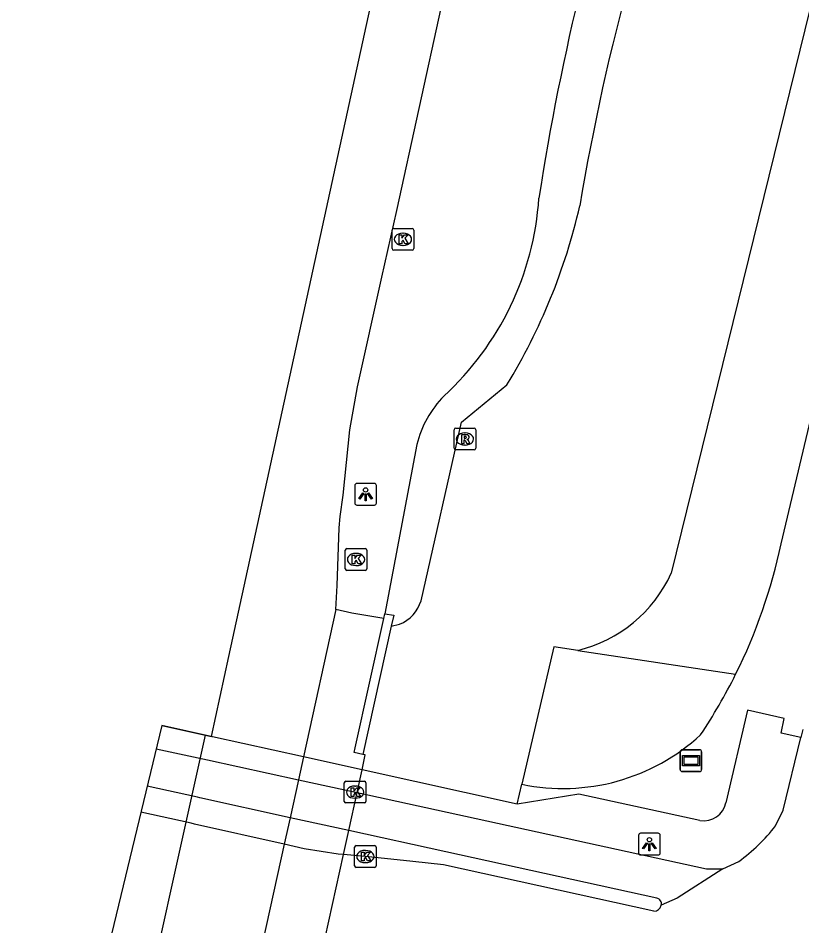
# Model space of a CAD drawing. Extents: x 163010 to 163853, y 382793 to 383982.
# Drawn here: x 163125.44 to 163161.55, y 382892.4 to 382934.19 of the extents above; entities that cross this region are included whole.
import ezdxf

# ---------------------------------------------------------------- set-up
doc = ezdxf.new("R2010")
doc.units = 0
for name, color, linetype in [('IMGEO_Berm_groen', 7, 'Continuous'), ('IMGEO_Berm_open', 7, 'Continuous'), ('IMGEO_Dek', 7, 'Continuous'), ('IMGEO_Fietspad_open', 7, 'Continuous'), ('IMGEO_Hek', 7, 'Continuous'), ('IMGEO_Kolk', 7, 'Continuous'), ('IMGEO_Lichtpunt', 7, 'Continuous'), ('IMGEO_Muur', 7, 'Continuous'), ('IMGEO_Rijbaan_lokaal_open', 7, 'Continuous'), ('IMGEO_Rijbaan_regionaal_gesloten', 7, 'Continuous'), ('IMGEO_Rioolput', 7, 'Continuous'), ('IMGEO_Verklikker', 7, 'Continuous'), ('IMGEO_Voetpad_open', 7, 'Continuous')]:
    doc.layers.add(name, color=color, linetype=linetype)

msp = doc.modelspace()

# ---------------------------------------------------------------- linework, layer by layer
at = {"layer": 'IMGEO_Berm_groen'}
for points in [[(163160.593, 382909.986), (163168.816, 382944.6), (163175.739, 382984.091), (163175.109, 382983.61), (163169.045, 382963.559), (163155.533, 382908.637)], [(163144, 382907.37), (163145.87, 382915.586), (163147.961, 382917.311)], [(163143.811, 382914.565), (163142.327, 382906.76)], [(163142.628, 382906.195), (163143.011, 382906.293)]]:
    msp.add_lwpolyline(points, dxfattribs=at)
for centre, radius, start, end in [((163256.409, 382908.014), 106.546, 158.62275, 170.52914), ((163259.849, 382908.974), 111.707, 160.93273, 171.28168), ((163135.874, 382926.82), 13.59, 312.4711, 356.1427), ((163124.084, 382931.84), 27.95, 328.6805, 346.9868), ((163148.546, 382913.395), 4.877, 135.7871, 166.1211), ((163135.802, 382915.278), 25.35, 333.5445, 347.9494), ((163149.718, 382911.296), 6.394, 283.6113, 335.4221), ((163142.409, 382907.838), 1.658, 291.2762, 343.6018)]:
    msp.add_arc(centre, radius, start, end, dxfattribs=at)
at = {"layer": 'IMGEO_Berm_open'}
for points in [[(163142.283, 382906.558), (163140.811, 382906.797), (163140.079, 382906.96)], [(163151.223, 382905.082), (163150.122, 382905.248), (163148.644, 382898.919)], [(163151.223, 382905.082), (163158.497, 382903.985)], [(163141.283, 382899.586), (163141.433, 382900.267), (163141.317, 382900.293)]]:
    msp.add_lwpolyline(points, dxfattribs=at)
for centre, radius, start, end in [((163135.898, 382915.204), 25.231, 326.2727, 333.5982), ((163150.547, 382908.077), 9.353, 258.2585, 312.6304)]:
    msp.add_arc(centre, radius, start, end, dxfattribs=at)
at = {"layer": 'IMGEO_Dek'}
msp.add_lwpolyline([(163125.436, 382874.202), (163135.284, 382872.4), (163137.823, 382883.905), (163137.873, 382884.132), (163138.252, 382885.85), (163138.635, 382887.584), (163138.9, 382888.784), (163140.421, 382895.68), (163140.666, 382896.786), (163141.052, 382898.539), (163141.283, 382899.586), (163138.583, 382900.182), (163134.384, 382901.11), (163132.054, 382901.625)], close=True, dxfattribs=at)
at = {"layer": 'IMGEO_Fietspad_open'}
for points in [[(163131.796, 382900.554), (163134.163, 382900.039), (163138.35, 382899.127), (163141.052, 382898.539), (163157.155, 382895.022), (163157.902, 382895.03)], [(163154.866, 382893.676), (163145.14, 382895.801), (163140.666, 382896.786), (163137.965, 382897.381), (163133.804, 382898.297), (163133.694, 382898.322), (163131.38, 382898.831)]]:
    msp.add_lwpolyline(points, dxfattribs=at)
msp.add_arc((163154.822, 382893.424), 0.256, 343.1962, 80.1168, dxfattribs=at)
at = {"layer": 'IMGEO_Hek'}
for points in [[(163150.122, 382905.248), (163148.644, 382898.919)], [(163141.283, 382899.586), (163141.433, 382900.267)], [(163141.433, 382900.267), (163141.317, 382900.293)], [(163141.052, 382898.539), (163141.283, 382899.586)], [(163148.431, 382898.007), (163141.283, 382899.586)], [(163148.431, 382898.007), (163148.644, 382898.919)], [(163140.666, 382896.786), (163141.052, 382898.539)], [(163140.421, 382895.68), (163140.666, 382896.786)], [(163138.9, 382888.784), (163140.421, 382895.68)]]:
    msp.add_lwpolyline(points, dxfattribs=at)
at = {"layer": 'IMGEO_Kolk'}
for p, q in [((163142.666, 382923.584), (163142.666, 382924.436)), ((163142.741, 382924.51), (163143.593, 382924.51)), ((163143.154, 382924.29), (163143.179, 382924.29)), ((163143.667, 382924.436), (163143.667, 382923.584)), ((163143.593, 382923.51), (163142.741, 382923.51)), ((163143.177, 382923.73), (163143.152, 382923.73)), ((163140.505, 382908.843), (163140.505, 382909.695)), ((163140.58, 382909.769), (163141.432, 382909.769)), ((163140.993, 382909.549), (163141.018, 382909.549)), ((163141.506, 382909.695), (163141.506, 382908.843)), ((163141.432, 382908.769), (163140.58, 382908.769)), ((163141.016, 382908.989), (163140.991, 382908.989)), ((163140.462, 382898.132), (163140.462, 382898.984)), ((163140.537, 382899.058), (163141.389, 382899.058)), ((163140.95, 382898.838), (163140.975, 382898.838)), ((163141.463, 382898.984), (163141.463, 382898.132)), ((163140.973, 382898.278), (163140.948, 382898.278)), ((163141.389, 382898.058), (163140.537, 382898.058)), ((163140.936, 382895.166), (163140.936, 382896.018)), ((163141.011, 382896.092), (163141.863, 382896.092)), ((163141.424, 382895.872), (163141.449, 382895.872)), ((163141.937, 382896.018), (163141.937, 382895.166)), ((163141.863, 382895.092), (163141.011, 382895.092)), ((163141.447, 382895.312), (163141.422, 382895.312))]:
    msp.add_line(p, q, dxfattribs=at)
for points in [[(163142.666, 382923.584), (163142.666, 382924.436)], [(163142.741, 382924.51), (163143.593, 382924.51)], [(163142.987, 382924.21), (163143.11, 382924.21), (163143.11, 382924.059), (163143.24, 382924.21), (163143.404, 382924.21), (163143.258, 382924.059), (163143.411, 382923.81), (163143.259, 382923.81), (163143.174, 382923.974), (163143.11, 382923.907), (163143.11, 382923.81), (163142.987, 382923.81), (163142.987, 382924.21)], [(163143.667, 382924.436), (163143.667, 382923.584)], [(163143.593, 382923.51), (163142.741, 382923.51)], [(163140.505, 382908.843), (163140.505, 382909.695)], [(163140.58, 382909.769), (163141.432, 382909.769)], [(163141.506, 382909.695), (163141.506, 382908.843)], [(163140.826, 382909.469), (163140.949, 382909.469), (163140.949, 382909.318), (163141.079, 382909.469), (163141.243, 382909.469), (163141.097, 382909.318), (163141.25, 382909.069), (163141.098, 382909.069), (163141.013, 382909.233), (163140.949, 382909.166), (163140.949, 382909.069), (163140.826, 382909.069), (163140.826, 382909.469)], [(163141.432, 382908.769), (163140.58, 382908.769)], [(163140.462, 382898.132), (163140.462, 382898.984)], [(163140.537, 382899.058), (163141.389, 382899.058)], [(163140.783, 382898.758), (163140.906, 382898.758), (163140.906, 382898.607), (163141.036, 382898.758), (163141.2, 382898.758), (163141.054, 382898.607), (163141.207, 382898.358), (163141.055, 382898.358), (163140.97, 382898.522), (163140.906, 382898.455), (163140.906, 382898.358), (163140.783, 382898.358), (163140.783, 382898.758)], [(163141.463, 382898.984), (163141.463, 382898.132)], [(163141.389, 382898.058), (163140.537, 382898.058)], [(163140.936, 382895.166), (163140.936, 382896.018)], [(163141.011, 382896.092), (163141.863, 382896.092)], [(163141.257, 382895.792), (163141.38, 382895.792), (163141.38, 382895.641), (163141.51, 382895.792), (163141.674, 382895.792), (163141.528, 382895.641), (163141.681, 382895.392), (163141.529, 382895.392), (163141.444, 382895.556), (163141.38, 382895.489), (163141.38, 382895.392), (163141.257, 382895.392), (163141.257, 382895.792)], [(163141.937, 382896.018), (163141.937, 382895.166)], [(163141.863, 382895.092), (163141.011, 382895.092)]]:
    msp.add_lwpolyline(points, dxfattribs=at)
for centre, start, end in [((163142.743, 382924.434), 91.552, 178.448), ((163142.743, 382924.434), 91.552, 178.448), ((163143.591, 382924.434), 1.552, 88.448), ((163143.591, 382924.434), 1.552, 88.448), ((163142.743, 382923.586), 181.552, 268.448), ((163142.743, 382923.586), 181.552, 268.448), ((163143.591, 382923.586), 271.552, 358.448), ((163143.591, 382923.586), 271.552, 358.448), ((163140.582, 382909.693), 91.552, 178.448), ((163140.582, 382909.693), 91.552, 178.448), ((163141.43, 382909.693), 1.552, 88.448), ((163141.43, 382909.693), 1.552, 88.448), ((163140.582, 382908.845), 181.552, 268.448), ((163140.582, 382908.845), 181.552, 268.448), ((163141.43, 382908.845), 271.552, 358.448), ((163141.43, 382908.845), 271.552, 358.448), ((163140.539, 382898.982), 91.552, 178.448), ((163140.539, 382898.982), 91.552, 178.448), ((163141.387, 382898.982), 1.552, 88.448), ((163141.387, 382898.982), 1.552, 88.448), ((163140.539, 382898.134), 181.552, 268.448), ((163140.539, 382898.134), 181.552, 268.448), ((163141.387, 382898.134), 271.552, 358.448), ((163141.387, 382898.134), 271.552, 358.448), ((163141.013, 382896.016), 91.552, 178.448), ((163141.013, 382896.016), 91.552, 178.448), ((163141.861, 382896.016), 1.552, 88.448), ((163141.861, 382896.016), 1.552, 88.448), ((163141.013, 382895.168), 181.552, 268.448), ((163141.013, 382895.168), 181.552, 268.448), ((163141.861, 382895.168), 271.552, 358.448), ((163141.861, 382895.168), 271.552, 358.448)]:
    msp.add_arc(centre, 0.0765, start, end, dxfattribs=at)
for centre, major_axis, ratio, start_param, end_param in [((163143.153, 382924.01), (-0.387, 0.002), 0.722429, 4.712389, 7.853982), ((163143.178, 382924.01), (-0.39, 0.002), 0.717154, 1.570796, 4.712389), ((163140.992, 382909.269), (-0.387, 0.002), 0.722429, 4.712389, 7.853982), ((163141.017, 382909.269), (-0.39, 0.002), 0.717154, 1.570796, 4.712389), ((163140.949, 382898.558), (-0.387, 0.002), 0.722429, 4.712389, 7.853982), ((163140.974, 382898.558), (-0.39, 0.002), 0.717154, 1.570796, 4.712389), ((163141.423, 382895.592), (-0.387, 0.002), 0.722429, 4.712389, 7.853982), ((163141.448, 382895.592), (-0.39, 0.002), 0.717154, 1.570796, 4.712389)]:
    msp.add_ellipse(centre, major_axis=major_axis, ratio=ratio, start_param=start_param, end_param=end_param, dxfattribs=at)
at = {"layer": 'IMGEO_Lichtpunt'}
for p, q in [((163140.948, 382912.674), (163140.948, 382911.867)), ((163140.948, 382912.674), (163140.948, 382911.867)), ((163141.85, 382912.769), (163141.042, 382912.769)), ((163141.85, 382912.769), (163141.042, 382912.769)), ((163141.944, 382911.867), (163141.944, 382912.674)), ((163141.944, 382911.867), (163141.944, 382912.674)), ((163141.042, 382911.773), (163141.85, 382911.773)), ((163141.042, 382911.773), (163141.85, 382911.773)), ((163154.924, 382896.661), (163154.116, 382896.661)), ((163154.924, 382896.661), (163154.116, 382896.661)), ((163154.022, 382896.566), (163154.022, 382895.759)), ((163154.022, 382896.566), (163154.022, 382895.759)), ((163155.018, 382895.759), (163155.018, 382896.566)), ((163155.018, 382895.759), (163155.018, 382896.566)), ((163154.116, 382895.665), (163154.924, 382895.665)), ((163154.116, 382895.665), (163154.924, 382895.665))]:
    msp.add_line(p, q, dxfattribs=at)
for points in [[(163141.322, 382912.338), (163141.361, 382912.31), (163141.173, 382912.048), (163141.135, 382912.075), (163141.322, 382912.338)], [(163141.424, 382912.29), (163141.471, 382912.29), (163141.471, 382911.968), (163141.424, 382911.968), (163141.424, 382912.29)], [(163141.534, 382912.31), (163141.572, 382912.337), (163141.759, 382912.075), (163141.72, 382912.047), (163141.534, 382912.31)], [(163154.396, 382896.23), (163154.435, 382896.202), (163154.247, 382895.94), (163154.209, 382895.967), (163154.396, 382896.23)], [(163154.498, 382896.182), (163154.545, 382896.182), (163154.545, 382895.86), (163154.498, 382895.86), (163154.498, 382896.182)], [(163154.608, 382896.202), (163154.646, 382896.229), (163154.833, 382895.967), (163154.794, 382895.939), (163154.608, 382896.202)]]:
    msp.add_lwpolyline(points, dxfattribs=at)
for centre in [(163141.447, 382912.472), (163154.521, 382896.364)]:
    msp.add_circle(centre, 0.0994, dxfattribs=at)
for centre, start, end in [((163141.042, 382912.674), 90, 180), ((163141.042, 382912.674), 90, 180), ((163141.85, 382912.674), 0, 90), ((163141.85, 382912.674), 0, 90), ((163141.042, 382911.867), 180, 270), ((163141.042, 382911.867), 180, 270), ((163141.85, 382911.867), 270, 0), ((163141.85, 382911.867), 270, 360), ((163154.116, 382896.566), 90, 180), ((163154.116, 382896.566), 90, 180), ((163154.924, 382896.566), 0, 90), ((163154.924, 382896.566), 0, 90), ((163154.116, 382895.759), 180, 270), ((163154.116, 382895.759), 180, 270), ((163154.924, 382895.759), 270, 0), ((163154.924, 382895.759), 270, 360)]:
    msp.add_arc(centre, 0.0946, start, end, dxfattribs=at)
at = {"layer": 'IMGEO_Muur'}
for points in [[(163142.283, 382906.558), (163142.327, 382906.76)], [(163142.327, 382906.76), (163142.741, 382906.702), (163142.628, 382906.195)], [(163141.317, 382900.293), (163140.925, 382900.38), (163140.972, 382900.592), (163142.283, 382906.558)], [(163142.628, 382906.195), (163141.317, 382900.293)]]:
    msp.add_lwpolyline(points, dxfattribs=at)
at = {"layer": 'IMGEO_Rijbaan_lokaal_open'}
for points in [[(163161.592, 382901.437), (163161.503, 382901.071)], [(163160.331, 382896.998), (163160.687, 382897.719), (163161.503, 382901.071)], [(163154.723, 382893.079), (163145.033, 382895.205), (163143.629, 382895.365), (163141.437, 382895.591), (163140.421, 382895.68), (163140.189, 382895.7), (163138.622, 382895.95), (163137.695, 382896.158), (163133.555, 382897.088), (163133.404, 382897.122), (163131.093, 382897.641)], [(163157.902, 382895.03), (163158.643, 382895.369)], [(163157.902, 382895.03), (163155.806, 382893.671), (163155.067, 382893.35)]]:
    msp.add_lwpolyline(points, dxfattribs=at)
for centre, radius, start, end in [((163153.718, 382902.161), 8.39, 305.9443, 322.0177), ((163154.743, 382893.407), 0.328, 266.4226, 350.0389)]:
    msp.add_arc(centre, radius, start, end, dxfattribs=at)
at = {"layer": 'IMGEO_Rijbaan_regionaal_gesloten'}
for points in [[(163134.341, 382901.12), (163135.144, 382904.805), (163156.456, 383002.541), (163162.922, 383032.704)], [(163140.079, 382906.96), (163140.138, 382908.065), (163140.226, 382910.725), (163140.274, 382911.241), (163140.412, 382912.235), (163140.715, 382915.243), (163141.078, 382917.216), (163142.2, 382922.274), (163142.887, 382925.33), (163144.938, 382934.729), (163145.667, 382937.954), (163147.641, 382946.871)], [(163140.079, 382906.96), (163138.583, 382900.182)], [(163132.054, 382901.625), (163134.341, 382901.12)], [(163127.994, 382873.734), (163130.037, 382883.218), (163130.59, 382885.499), (163134.075, 382901.178)], [(163138.583, 382900.182), (163134.384, 382901.11), (163134.341, 382901.12)], [(163138.583, 382900.182), (163138.35, 382899.127), (163137.965, 382897.381), (163137.695, 382896.158), (163136.201, 382889.385), (163135.934, 382888.179), (163135.552, 382886.445), (163135.393, 382885.724), (163135.271, 382885.173), (163135.123, 382884.5), (163132.562, 382872.898)]]:
    msp.add_lwpolyline(points, dxfattribs=at)
at = {"layer": 'IMGEO_Rioolput'}
for p, q in [((163145.521, 382914.388), (163145.521, 382915.24)), ((163145.596, 382915.314), (163146.448, 382915.314)), ((163146.009, 382915.094), (163146.034, 382915.094)), ((163146.522, 382915.24), (163146.522, 382914.388)), ((163146.448, 382914.314), (163145.596, 382914.314)), ((163146.032, 382914.534), (163146.007, 382914.534))]:
    msp.add_line(p, q, dxfattribs=at)
for points in [[(163145.521, 382914.388), (163145.521, 382915.24)], [(163145.596, 382915.314), (163146.448, 382915.314)], [(163146.11, 382915.012), (163145.858, 382915.014), (163145.858, 382914.614)], [(163146.522, 382915.24), (163146.522, 382914.388)], [(163145.858, 382914.614), (163145.982, 382914.614), (163145.982, 382914.776), (163145.993, 382914.776)], [(163146.036, 382914.933), (163145.982, 382914.933), (163145.982, 382914.852)], [(163145.982, 382914.852), (163146.034, 382914.852)], [(163146.04, 382914.747), (163146.111, 382914.614), (163146.251, 382914.614), (163146.186, 382914.74)], [(163146.448, 382914.314), (163145.596, 382914.314)]]:
    msp.add_lwpolyline(points, dxfattribs=at)
for centre, radius, start, end in [((163145.598, 382915.238), 0.0765, 91.552, 178.448), ((163145.598, 382915.238), 0.0765, 91.552, 178.448), ((163146.109, 382914.902), 0.109, 350.3612, 89.416), ((163146.446, 382915.238), 0.0765, 1.552, 88.448), ((163146.446, 382915.238), 0.0765, 1.552, 88.448), ((163145.992, 382914.723), 0.0533, 26.0293, 88.6989), ((163146.018, 382915.041), 0.19, 274.7715, 282.9687), ((163146.042, 382914.837), 0.0964, 77.0061, 93.1865), ((163146.056, 382914.894), 0.0378, 276.6634, 79.6772), ((163146.107, 382914.902), 0.112, 277.5842, 350.9817), ((163146.091, 382914.687), 0.108, 29.5134, 73.7905), ((163145.598, 382914.39), 0.0765, 181.552, 268.448), ((163145.598, 382914.39), 0.0765, 181.552, 268.448), ((163146.446, 382914.39), 0.0765, 271.552, 358.448), ((163146.446, 382914.39), 0.0765, 271.552, 358.448)]:
    msp.add_arc(centre, radius, start, end, dxfattribs=at)
for centre, major_axis, ratio, start_param, end_param in [((163146.008, 382914.814), (-0.387, 0.002), 0.722429, 4.712389, 7.853982), ((163146.033, 382914.814), (-0.39, 0.002), 0.717154, 1.570796, 4.712389)]:
    msp.add_ellipse(centre, major_axis=major_axis, ratio=ratio, start_param=start_param, end_param=end_param, dxfattribs=at)
at = {"layer": 'IMGEO_Verklikker'}
for p, q in [((163155.94, 382899.606), (163155.94, 382900.406)), ((163155.94, 382900.406), (163155.94, 382899.606)), ((163156.04, 382900.506), (163156.83, 382900.506)), ((163156.83, 382900.506), (163156.04, 382900.506)), ((163156.93, 382900.406), (163156.93, 382899.606)), ((163156.93, 382899.606), (163156.93, 382900.406)), ((163156.83, 382899.506), (163156.04, 382899.506)), ((163156.04, 382899.506), (163156.83, 382899.506))]:
    msp.add_line(p, q, dxfattribs=at)
for points in [[(163156.041, 382900.238), (163156.829, 382900.238), (163156.829, 382899.774), (163156.041, 382899.774), (163156.041, 382900.238)], [(163156.106, 382900.173), (163156.106, 382899.839), (163156.764, 382899.839), (163156.764, 382900.173), (163156.106, 382900.173)]]:
    msp.add_lwpolyline(points, dxfattribs=at)
for centre, start, end in [((163156.04, 382900.406), 90, 180), ((163156.04, 382900.406), 90, 180), ((163156.83, 382900.406), 0, 90), ((163156.83, 382900.406), 360, 90), ((163156.04, 382899.606), 180, 270), ((163156.04, 382899.606), 180, 270), ((163156.83, 382899.606), 270, 0), ((163156.83, 382899.606), 270, 0)]:
    msp.add_arc(centre, 0.1, start, end, dxfattribs=at)
at = {"layer": 'IMGEO_Voetpad_open'}
for points in [[(163161.503, 382901.071), (163160.589, 382901.271), (163160.738, 382901.952), (163159.036, 382902.324), (163158.045, 382898.064)], [(163141.283, 382899.586), (163138.583, 382900.182)], [(163156.853, 382897.251), (163151.269, 382898.46), (163148.431, 382898.007), (163141.283, 382899.586)]]:
    msp.add_lwpolyline(points, dxfattribs=at)
msp.add_arc((163157.024, 382898.28), 1.043, 260.5378, 348.0539, dxfattribs=at)

doc.saveas('drawing.dxf')
